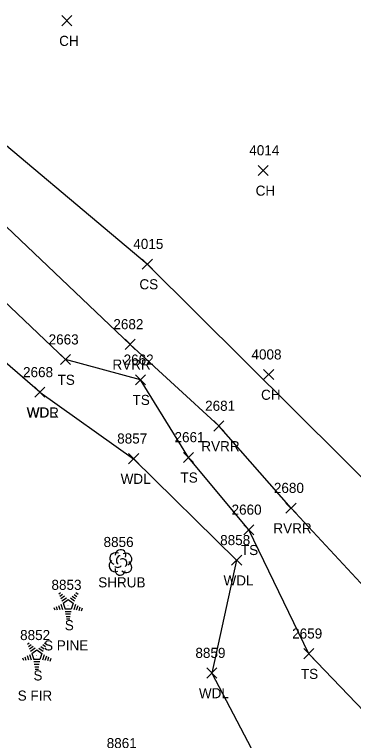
# Model space of a CAD drawing. Extents: x 1482574 to 1485769, y 580696 to 595649.
# Drawn here: x 1484712.2 to 1484779.3, y 582449.2 to 582593.1 of the extents above; entities that cross this region are included whole.
import ezdxf

# ---------------------------------------------------------------- set-up
doc = ezdxf.new("R2010")
doc.units = 0
for name, color, linetype in [('L_A', 7, 'Continuous'), ('L_C', 7, 'Continuous'), ('L_I', 7, 'Continuous'), ('L_TIC', 7, 'Continuous'), ('LAWA', 7, 'Continuous'), ('LAWE', 7, 'Continuous'), ('LELB', 7, 'Continuous'), ('LSH', 7, 'Continuous'), ('LTC', 7, 'Continuous')]:
    doc.layers.add(name, color=color, linetype=linetype)

msp = doc.modelspace()

# ---------------------------------------------------------------- linework, layer by layer
at = {"layer": 'L_TIC'}
for points in [[(1484721.51, 582590.84), (1484723.51, 582592.84)], [(1484723.51, 582590.84), (1484721.51, 582592.84)], [(1484760.42, 582561.16), (1484762.42, 582563.15)], [(1484762.42, 582561.16), (1484760.42, 582563.15)], [(1484737.45, 582542.61), (1484739.45, 582544.61)], [(1484739.45, 582542.61), (1484737.45, 582544.61)], [(1484734.04, 582526.7), (1484736.04, 582528.7)], [(1484736.04, 582526.7), (1484734.04, 582528.7)], [(1484721.27, 582523.68), (1484723.27, 582525.67)], [(1484723.27, 582523.68), (1484721.27, 582525.67)], [(1484761.49, 582520.71), (1484763.49, 582522.71)], [(1484763.49, 582520.71), (1484761.49, 582522.71)], [(1484736.12, 582519.69), (1484738.12, 582521.68)], [(1484738.12, 582519.69), (1484736.12, 582521.68)], [(1484716.19, 582517.21), (1484718.19, 582519.2)], [(1484718.19, 582517.21), (1484716.19, 582519.2)], [(1484716.19, 582517.21), (1484718.19, 582519.2)], [(1484718.19, 582517.21), (1484716.19, 582519.2)], [(1484751.64, 582510.53), (1484753.64, 582512.52)], [(1484753.64, 582510.53), (1484751.64, 582512.52)], [(1484745.62, 582504.31), (1484747.62, 582506.3)], [(1484747.62, 582504.31), (1484745.62, 582506.3)], [(1484734.75, 582504.05), (1484736.75, 582506.05)], [(1484736.75, 582504.05), (1484734.75, 582506.05)], [(1484734.75, 582504.05), (1484736.75, 582506.05)], [(1484736.75, 582504.05), (1484734.75, 582506.05)], [(1484765.91, 582494.26), (1484767.91, 582496.26)], [(1484767.91, 582494.26), (1484765.91, 582496.26)], [(1484757.58, 582489.95), (1484759.58, 582491.95)], [(1484759.58, 582489.95), (1484757.58, 582491.95)], [(1484755.14, 582483.92), (1484757.14, 582485.92)], [(1484757.14, 582483.92), (1484755.14, 582485.92)], [(1484769.46, 582465.4), (1484771.46, 582467.4)], [(1484771.46, 582465.4), (1484769.46, 582467.4)], [(1484750.25, 582461.57), (1484752.25, 582463.57)], [(1484752.25, 582461.57), (1484750.25, 582463.57)]]:
    msp.add_lwpolyline(points, dxfattribs=at)
at = {"layer": 'LAWA'}
for points in [[(1484717.19, 582518.2), (1484682.77, 582547.96), (1484635.85, 582616.61), (1484614.61, 582638.7), (1484590.35, 582654.14), (1484563.59, 582679.79), (1484533.46, 582699.96), (1484517.05, 582720.69)], [(1484717.19, 582518.2), (1484735.75, 582505.05)], [(1484735.75, 582505.05), (1484756.14, 582484.92), (1484751.25, 582462.57), (1484761.86, 582442.25)]]:
    msp.add_lwpolyline(points, dxfattribs=at)
at = {"layer": 'LAWE'}
msp.add_lwpolyline([(1484901.73, 582319.41), (1484898.14, 582348.38), (1484876.65, 582385.54), (1484851.4, 582404.67), (1484825.86, 582434.73), (1484815.75, 582440.05), (1484789.25, 582471.18), (1484766.91, 582495.26), (1484752.64, 582511.53), (1484735.04, 582527.7), (1484703.7, 582557.49), (1484683.77, 582582.65), (1484658.88, 582608.94), (1484640.93, 582626.78), (1484617.5, 582643.87), (1484591.41, 582664.84), (1484560.44, 582694.18), (1484551.66, 582704.27)], dxfattribs=at)
at = {"layer": 'LELB'}
for points in [[(1484934.85, 582318.2), (1484920.86, 582352.28), (1484899.85, 582388.04), (1484878.43, 582421.56), (1484837.34, 582438.64), (1484810.09, 582466.84), (1484787.01, 582495.34), (1484738.45, 582543.61), (1484700.5, 582575.43), (1484669.74, 582613.45), (1484643.11, 582644.14), (1484614.76, 582674.75), (1484580.8, 582689.68), (1484560.67, 582749.78), (1484522.57, 582766.54), (1484495.71, 582790.58), (1484464.85, 582810.97), (1484442.2, 582833.83)], [(1484893.16, 582225.95), (1484874.47, 582260.96), (1484864.03, 582298.79), (1484852.03, 582333.63), (1484832.75, 582367.51), (1484813.78, 582406.65), (1484795.49, 582440.29), (1484770.46, 582466.4), (1484758.58, 582490.95), (1484746.62, 582505.31), (1484737.12, 582520.69), (1484722.27, 582524.68), (1484701.74, 582544.16), (1484684.49, 582562.93), (1484659.56, 582590.31)]]:
    msp.add_lwpolyline(points, dxfattribs=at)
at = {"layer": 'LSH'}
msp.add_line((1484733.1, 582484.54), (1484733.1, 582484.54), dxfattribs=at)
msp.add_line((1484733.1, 582484.54), (1484733.1, 582484.54), dxfattribs=at)
msp.add_arc((1484733.15, 582485.97), 1.05, 335.5272, 180.9563, dxfattribs=at)
for centre, major_axis, ratio, start_param, end_param in [((1484732.31, 582485.21), (1.21, -0.51), 0.895232, 1.570796, 4.712389), ((1484734.14, 582485.12), (-1.14, -0.48), 0.949671, 1.570796, 4.712389), ((1484732.02, 582483.83), (0.58, -1.04), 0.959034, 3.141593, 6.283185), ((1484732.89, 582485), (-0.208, -0.792), 0.645439, 3.141593, 6.283185), ((1484733.6, 582484.37), (-0.5, 0.667), 0.989748, 3.141593, 6.283185), ((1484734.1, 582483.71), (-1.09, 0.79), 0.841452, 1.570796, 4.712389), ((1484733.1, 582483.04), (0.26, 1.06), 0.942809, 1.570796, 4.712389), ((1484732.64, 582483.79), (-0.625, -0.083), 0.423636, 0, 3.141593)]:
    msp.add_ellipse(centre, major_axis=major_axis, ratio=ratio, start_param=start_param, end_param=end_param, dxfattribs=at)
at = {"layer": 'LTC'}
for p, q in [((1484720.92, 582478.26), (1484721.28, 582478.52)), ((1484721.13, 582477.8), (1484721.66, 582478.18)), ((1484721.34, 582477.33), (1484722.04, 582477.84)), ((1484721.55, 582476.86), (1484722.43, 582477.5)), ((1484723.21, 582477.46), (1484724.02, 582476.87)), ((1484723.58, 582477.8), (1484724.26, 582477.31)), ((1484723.95, 582478.15), (1484724.5, 582477.75)), ((1484724.32, 582478.5), (1484724.74, 582478.2)), ((1484720.86, 582475.97), (1484721.14, 582475.14)), ((1484721.32, 582476.19), (1484721.65, 582475.17)), ((1484721.77, 582476.41), (1484722.79, 582477.14)), ((1484721.77, 582476.41), (1484722.16, 582475.22)), ((1484722.79, 582477.14), (1484723.78, 582476.42)), ((1484723.78, 582476.42), (1484723.39, 582475.22)), ((1484724.22, 582476.15), (1484723.88, 582475.11)), ((1484719.95, 582475.54), (1484720.11, 582475.07)), ((1484720.41, 582475.76), (1484720.62, 582475.11)), ((1484723.39, 582475.22), (1484722.16, 582475.22)), ((1484723.35, 582474.72), (1484722.21, 582474.72)), ((1484724.67, 582475.9), (1484724.38, 582475.01)), ((1484725.11, 582475.65), (1484724.87, 582474.92)), ((1484725.55, 582475.4), (1484725.37, 582474.82)), ((1484723.27, 582474.22), (1484722.28, 582474.22)), ((1484723.19, 582473.72), (1484722.35, 582473.72)), ((1484723.1, 582473.22), (1484722.43, 582473.22)), ((1484714.71, 582468.3), (1484715.07, 582468.56)), ((1484714.92, 582467.84), (1484715.45, 582468.22)), ((1484715.13, 582467.37), (1484715.84, 582467.88)), ((1484715.34, 582466.91), (1484716.22, 582467.54)), ((1484717, 582467.5), (1484717.81, 582466.91)), ((1484717.37, 582467.85), (1484718.05, 582467.35)), ((1484717.74, 582468.2), (1484718.29, 582467.8)), ((1484718.11, 582468.54), (1484718.53, 582468.24)), ((1484714.66, 582466.02), (1484714.93, 582465.18)), ((1484715.11, 582466.23), (1484715.44, 582465.21)), ((1484715.57, 582466.45), (1484716.58, 582467.19)), ((1484715.57, 582466.45), (1484715.95, 582465.26)), ((1484716.58, 582467.19), (1484717.58, 582466.46)), ((1484717.58, 582466.46), (1484717.18, 582465.26)), ((1484718.01, 582466.19), (1484717.68, 582465.15)), ((1484718.46, 582465.94), (1484718.17, 582465.06)), ((1484713.75, 582465.58), (1484713.9, 582465.12)), ((1484714.2, 582465.8), (1484714.41, 582465.15)), ((1484717.18, 582465.26), (1484715.95, 582465.26)), ((1484717.15, 582464.76), (1484716, 582464.76)), ((1484718.9, 582465.69), (1484718.67, 582464.96)), ((1484719.35, 582465.44), (1484719.16, 582464.87)), ((1484717.06, 582464.26), (1484716.07, 582464.26)), ((1484716.98, 582463.76), (1484716.15, 582463.76)), ((1484716.9, 582463.26), (1484716.22, 582463.26))]:
    msp.add_line(p, q, dxfattribs=at)

# ---------------------------------------------------------------- texts
at = {"layer": 'L_A'}
for s, p in [('CH', (1484721, 582586.84)), ('CH', (1484759.91, 582557.16)), ('CS', (1484736.89, 582538.61)), ('RVRR', (1484731.55, 582522.7)), ('TS', (1484720.68, 582519.68)), ('TS', (1484735.53, 582515.69)), ('CH', (1484760.98, 582516.71)), ('WDR', (1484714.55, 582513.2)), ('WDL', (1484714.61, 582513.2)), ('RVRR', (1484749.15, 582506.53)), ('WDL', (1484733.17, 582500.05)), ('WDL', (1484733.17, 582500.05)), ('TS', (1484745.03, 582500.31)), ('RVRR', (1484763.42, 582490.26)), ('TS', (1484756.99, 582485.95)), ('WDL', (1484753.55, 582479.92)), ('SHRUB', (1484728.73, 582479.54)), ('S', (1484722.11, 582471.05)), ('S', (1484715.9, 582461.1)), ('TS', (1484768.87, 582461.4)), ('WDL', (1484748.67, 582457.57))]:
    msp.add_text(s, height=2, dxfattribs=at).set_placement(p)
at = {"layer": 'L_C'}
for s, p in [('S PINE', (1484718, 582467.05)), ('S FIR', (1484712.78, 582457.1))]:
    msp.add_text(s, height=2, dxfattribs=at).set_placement(p)
at = {"layer": 'L_I'}
for s, p in [('4014', (1484758.65, 582565.16)), ('4015', (1484735.68, 582546.61)), ('2682', (1484731.73, 582530.7)), ('2663', (1484718.91, 582527.68)), ('4008', (1484759.08, 582524.71)), ('2662', (1484733.76, 582523.69)), ('2668', (1484713.84, 582521.2)), ('2668', (1484713.84, 582521.2)), ('2681', (1484749.9, 582514.53)), ('8857', (1484732.49, 582508.05)), ('8857', (1484732.49, 582508.05)), ('2661', (1484743.84, 582508.31)), ('2680', (1484763.52, 582498.26)), ('2660', (1484755.14, 582493.95)), ('8856', (1484729.79, 582487.54)), ('8858', (1484752.88, 582487.92)), ('8853', (1484719.47, 582479.05)), ('8852', (1484713.26, 582469.1)), ('2659', (1484767.14, 582469.4)), ('8859', (1484747.98, 582465.57)), ('8861', (1484730.41, 582447.68))]:
    msp.add_text(s, height=2, dxfattribs=at).set_placement(p)
at = {"layer": 'LTC'}
for p in [(1484722.67, 582476.16), (1484716.46, 582466.2)]:
    msp.add_text('.', height=1.04, rotation=270, dxfattribs=at).set_placement(p)

doc.saveas('drawing.dxf')
